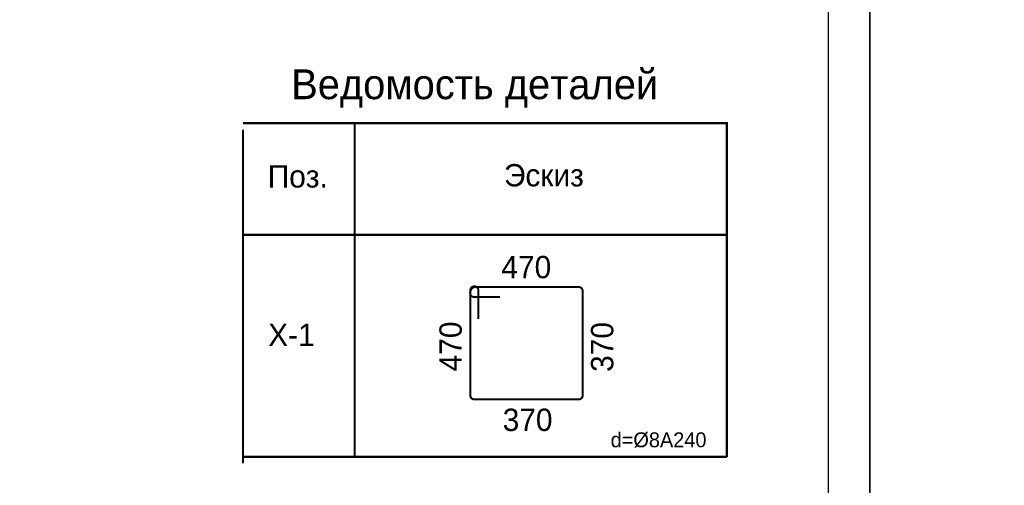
# Model space of a CAD drawing. Header units: millimetres. Extents: x -33345 to 4712671, y -3392 to 121473.
# Tile 500 of 656: x 2408775 to 2420677, y 51519 to 57143. Entities that reach past the tile are written whole.
import ezdxf

# ---------------------------------------------------------------- set-up
doc = ezdxf.new("R2010")
doc.units = ezdxf.units.MM
doc.layers.add('0.25', color=7, linetype='Continuous', lineweight=25)
doc.layers.add('ACO-текст', color=7, linetype='Continuous', lineweight=20)
doc.styles.add('RUSS', font='RUSS.shx', dxfattribs={"width": 0.8, "oblique": 15, "height": 250})

# ---------------------------------------------------------------- blocks, each defined once
blk = doc.blocks.new('*U282')
at = {"layer": '0.25', "color": 5, "linetype": 'Continuous', "lineweight": 25, "ltscale": 100}
blk.add_lwpolyline([(-72619, 0), (0, 0), (0, 42000), (-72619, 42000), (-72619, 0)], dxfattribs=at)
blk = doc.blocks.new('*U655')
at = {"layer": '0.25', "color": 5, "linetype": 'Continuous', "lineweight": 25, "ltscale": 100}
blk.add_lwpolyline([(-42000, 0), (0, 0), (0, 29700), (-42000, 29700), (-42000, 0)], dxfattribs=at)
at = {"layer": '0.25', "color": 7, "linetype": 'Continuous', "lineweight": 30, "ltscale": 100}
blk.add_lwpolyline([(-40000, 500), (-500, 500), (-500, 29200), (-40000, 29200), (-40000, 500)], dxfattribs=at)

msp = doc.modelspace()

# ---------------------------------------------------------------- linework, layer by layer
at = {"color": 7, "lineweight": 30, "const_width": 27}
for points in [[(2417323.678, 51861.511), (2417323.678, 55894.355), (2411473.678, 55894.355)], [(2411473.678, 55815.675), (2411473.678, 51782.831)], [(2412823.678, 55894.355), (2412823.678, 51861.511)], [(2411473.678, 54544.355), (2417323.678, 54544.355)], [(2411473.678, 51861.511), (2417323.678, 51861.511)]]:
    msp.add_lwpolyline(points, dxfattribs=at)
at = {"lineweight": 30, "const_width": 24}
msp.add_lwpolyline([(2414319.801, 53527.047), (2414319.801, 53873.292, 1), (2414221.446, 53873.292), (2414221.446, 52605.427, 0.413991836), (2414270.825, 52556.01), (2415530.353, 52556.01, 0.422070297), (2415579.717, 52606.712), (2415579.717, 53865.958, 0.415613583), (2415530.003, 53915.434), (2414291.334, 53915.434, 0.479850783), (2414221.446, 53828.299, 0.367702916), (2414266.525, 53794.222), (2414579.661, 53794.222)], format="xyb", dxfattribs=at)

# ---------------------------------------------------------------- block references
at = {"layer": '0.25', "ltscale": 100, "transparency": 33554687}
for name, p in [('*U282', (2491671.166, 44501.326, 1359241.5)), ('*U655', (2419051.977, 44501.326, 1359241.5))]:
    msp.add_blockref(name, p, dxfattribs=at)

# ---------------------------------------------------------------- texts
at = {"layer": 'ACO-текст', "style": 'RUSS'}
for s, height, p in [('Ведомость деталей', 360, (2412056.719, 56183.354)), ('Поз.', 270, (2411772.993, 55115.767)), ('Эскиз', 270, (2414628.682, 55129.243)), ('470', 270, (2414597.561, 54020.139, -45)), ('X-1', 270, (2411778.513, 53200.979)), ('370', 270, (2414613.151, 52174.766, -45)), ('d=%%C8A240', 180, (2415918.617, 51978.253))]:
    msp.add_text(s, height=height, dxfattribs=at).set_placement(p)
for s, p in [('470', (2414118.281, 52894.946, -45)), ('370', (2415950.399, 52888.508, -45))]:
    msp.add_text(s, height=270, rotation=90, dxfattribs=at).set_placement(p)
at = {"layer": 'ACO-текст', "char_height": 300, "width": 18353.93755, "attachment_point": 1, "line_spacing_factor": 1.2, "style": 'RUSS'}
for insert in [(2303467.004, 70189.721, 1359241.5), (2345467.004, 70189.721, 1359241.5), (2379948.602, 52528.649)]:
    msp.add_mtext('\\A1;\\pi-600,l600,t600;1.^IОбщие указания см. на л. КЖ-\\P2.^ICтыки рабочей арматуры должны быть выполнены согласно "Детали А" (сварное соединение {\\A0;L\\H0.7x;\\S^ н;}=dх10х1.3), где d-диаметр рабочей арматуры колонны. Для d=28А400, {\\A0;L\\H0.7x;\\S^ н;}=364мм. Стыки необходимо размещать вне зоны действия максимальных усилий, согласно (КМК 2.01.03-96). Допускается двусторонние швы длиной 4хd{\\H0.7x;\\S^ н;} для соединения арматуры классов А240, А300, А400.\\P3.^IСоединения пересечений стержней арматуры выполнять вязаными стальной отожженной проволокой d=0.8-1.0мм. Применение ручной электродуговой сварки не допускается! \\P{\\A0;4.^IОпалубку колонн снимать после набора прочности бетона не менее \\fISOCPEUR|b0|i1|c238|p34;70%\\fISOCPEUR|b0|i1|c204|p34;.\\P}5.^IКолонны замаркированы на л. КЖ-__\\P6.^IЗакладные детали МН1 учтены в расходе на л. КЖ-__  Ориентацию закладных деталей уточнять по месту - располагать только со стороны примыкания кирпичных стен.', dxfattribs=dict(at, insert=insert))

doc.saveas('drawing.dxf')
